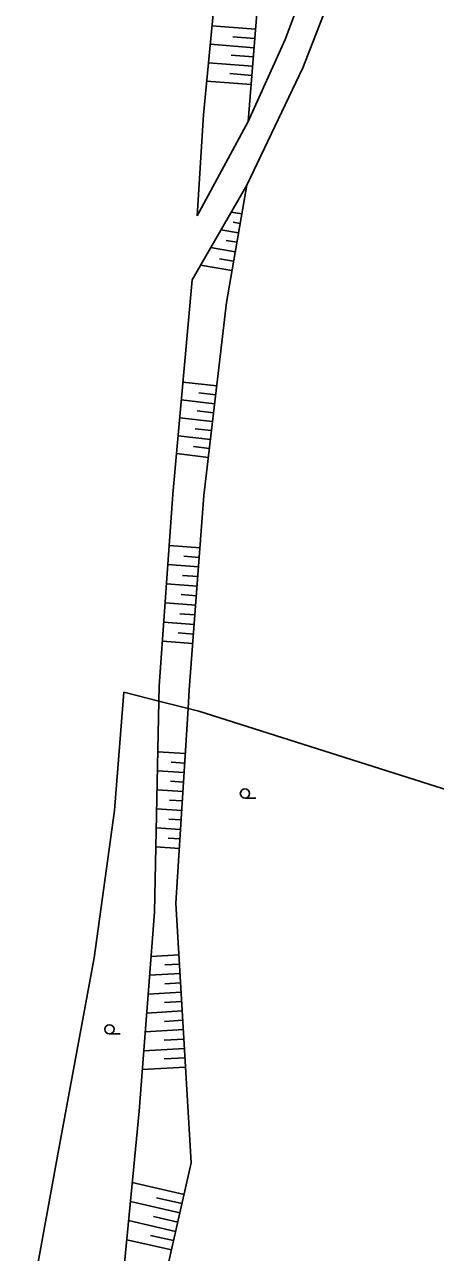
# Model space of a CAD drawing. Extents: x -539515 to -538098, y -1182060 to -1180157.
# Drawn here: x -539180 to -539146.7, y -1180954.3 to -1180855 of the extents above; entities that cross this region are included whole.
import ezdxf

# ---------------------------------------------------------------- set-up
doc = ezdxf.new("R2010")
doc.units = 0
for name, color, linetype in [('Vrstva 13', 7, 'Continuous'), ('Vrstva 27', 7, 'Continuous'), ('Vrstva 29', 7, 'Continuous'), ('Vrstva 36', 7, 'Continuous'), ('Vrstva 68', 7, 'Continuous')]:
    doc.layers.add(name, color=color, linetype=linetype)

msp = doc.modelspace()

# ---------------------------------------------------------------- linework, layer by layer
at = {"layer": 'Vrstva 13'}
for p, q in [((-539158.9, -1180856.189), (-539156.075, -1180848.629)), ((-539157.446, -1180858.473), (-539153.751, -1180848.928)), ((-539161.883, -1180862.829), (-539158.9, -1180856.189)), ((-539161.994, -1180867.96), (-539157.446, -1180858.473)), ((-539161.883, -1180862.829), (-539166.003, -1180870.451)), ((-539166.422, -1180875.615), (-539161.994, -1180867.96))]:
    msp.add_line(p, q, dxfattribs=at)
at = {"layer": 'Vrstva 27'}
for p, q in [((-539161.29, -1180855.36), (-539164.808, -1180855.08)), ((-539161.408, -1180856.85), (-539164.953, -1180856.569)), ((-539161.349, -1180856.105), (-539163.115, -1180855.965)), ((-539161.467, -1180857.596), (-539163.246, -1180857.455)), ((-539161.527, -1180858.341), (-539165.098, -1180858.058)), ((-539161.645, -1180859.832), (-539165.243, -1180859.546)), ((-539161.586, -1180859.087), (-539163.378, -1180858.944)), ((-539162.398, -1180870.298), (-539163.26, -1180870.149)), ((-539162.662, -1180871.827), (-539164.088, -1180871.58)), ((-539162.53, -1180871.063), (-539163.102, -1180870.964)), ((-539162.795, -1180872.591), (-539163.648, -1180872.443)), ((-539162.927, -1180873.355), (-539164.916, -1180873.011)), ((-539163.191, -1180874.884), (-539165.744, -1180874.443)), ((-539163.059, -1180874.12), (-539164.194, -1180873.923)), ((-539164.423, -1180884.21), (-539167.162, -1180883.891)), ((-539164.592, -1180885.654), (-539167.291, -1180885.34)), ((-539164.507, -1180884.932), (-539165.867, -1180884.774)), ((-539164.676, -1180886.377), (-539166.016, -1180886.22)), ((-539164.76, -1180887.099), (-539167.421, -1180886.789)), ((-539164.844, -1180887.821), (-539166.165, -1180887.667)), ((-539164.928, -1180888.543), (-539167.551, -1180888.238)), ((-539165.012, -1180889.266), (-539166.314, -1180889.114)), ((-539165.097, -1180889.988), (-539167.68, -1180889.687)), ((-539165.776, -1180897.305), (-539168.268, -1180897.117)), ((-539165.835, -1180898.08), (-539167.079, -1180897.986)), ((-539165.893, -1180898.855), (-539168.379, -1180898.667)), ((-539165.952, -1180899.629), (-539167.193, -1180899.535)), ((-539166.01, -1180900.404), (-539168.489, -1180900.216)), ((-539166.069, -1180901.178), (-539167.306, -1180901.085)), ((-539166.128, -1180901.953), (-539168.599, -1180901.766)), ((-539166.245, -1180903.502), (-539168.709, -1180903.316)), ((-539166.186, -1180902.728), (-539167.42, -1180902.634)), ((-539166.303, -1180904.277), (-539167.534, -1180904.184)), ((-539166.362, -1180905.052), (-539168.819, -1180904.866)), ((-539166.966, -1180913.952), (-539169.191, -1180913.813)), ((-539167.062, -1180915.485), (-539169.223, -1180915.351)), ((-539167.014, -1180914.718), (-539168.11, -1180914.65)), ((-539167.109, -1180916.252), (-539168.174, -1180916.185)), ((-539167.157, -1180917.019), (-539169.256, -1180916.888)), ((-539167.253, -1180918.552), (-539169.289, -1180918.425)), ((-539167.205, -1180917.785), (-539168.239, -1180917.721)), ((-539167.3, -1180919.319), (-539168.303, -1180919.256)), ((-539167.348, -1180920.085), (-539169.321, -1180919.962)), ((-539167.396, -1180920.852), (-539168.367, -1180920.791)), ((-539167.444, -1180921.619), (-539169.354, -1180921.5)), ((-539167.475, -1180930.225), (-539169.743, -1180930.358)), ((-539167.431, -1180930.982), (-539168.616, -1180931.052)), ((-539167.386, -1180931.739), (-539169.861, -1180931.885)), ((-539167.297, -1180933.254), (-539169.979, -1180933.411)), ((-539167.342, -1180932.496), (-539168.631, -1180932.572)), ((-539167.253, -1180934.011), (-539168.645, -1180934.093)), ((-539167.208, -1180934.768), (-539170.097, -1180934.938)), ((-539167.119, -1180936.283), (-539170.215, -1180936.465)), ((-539167.163, -1180935.525), (-539168.66, -1180935.613)), ((-539167.074, -1180937.04), (-539168.674, -1180937.134)), ((-539167.03, -1180937.797), (-539170.333, -1180937.991)), ((-539166.941, -1180939.312), (-539170.451, -1180939.518)), ((-539166.985, -1180938.554), (-539168.689, -1180938.654)), ((-539167.07, -1180949.61), (-539171.266, -1180948.652)), ((-539167.412, -1180951.106), (-539171.414, -1180950.192)), ((-539167.241, -1180950.358), (-539169.291, -1180949.89)), ((-539167.753, -1180952.602), (-539171.563, -1180951.733)), ((-539167.583, -1180951.854), (-539169.536, -1180951.408)), ((-539167.924, -1180953.351), (-539169.78, -1180952.927)), ((-539168.095, -1180954.099), (-539171.711, -1180953.273))]:
    msp.add_line(p, q, dxfattribs=at)
at = {"layer": 'Vrstva 29'}
for p, q in [((-539165.508, -1180862.267), (-539164.14, -1180848.224)), ((-539160.835, -1180849.633), (-539161.883, -1180862.829)), ((-539166.003, -1180870.451), (-539165.508, -1180862.267)), ((-539161.994, -1180867.96), (-539163.637, -1180877.465)), ((-539167.973, -1180892.963), (-539166.422, -1180875.615)), ((-539163.637, -1180877.465), (-539165.455, -1180893.063)), ((-539169.078, -1180908.505), (-539167.973, -1180892.963)), ((-539165.455, -1180893.063), (-539166.644, -1180908.781)), ((-539169.103, -1180909.702), (-539169.078, -1180908.505)), ((-539166.644, -1180908.781), (-539166.738, -1180910.291)), ((-539169.466, -1180926.778), (-539169.103, -1180909.702)), ((-539166.738, -1180910.291), (-539167.72, -1180926.058)), ((-539167.72, -1180926.058), (-539166.486, -1180947.051)), ((-539170.71, -1180942.87), (-539169.466, -1180926.778)), ((-539172.242, -1180958.793), (-539170.71, -1180942.87)), ((-539166.486, -1180947.051), (-539169.178, -1180958.843))]:
    msp.add_line(p, q, dxfattribs=at)
at = {"layer": 'Vrstva 36'}
for p, q in [((-539162.141, -1180917.555), (-539161.266, -1180917.555)), ((-539173.106, -1180936.631), (-539172.231, -1180936.631))]:
    msp.add_line(p, q, dxfattribs=at)
for centre in [(-539162.141, -1180917.18), (-539173.106, -1180936.256)]:
    msp.add_circle(centre, 0.375, dxfattribs=at)
at = {"layer": 'Vrstva 68'}
for p, q in [((-539171.953, -1180908.992), (-539172.695, -1180918.565)), ((-539117.14, -1180926.01), (-539165.869, -1180910.508)), ((-539172.695, -1180918.565), (-539174.344, -1180930.478)), ((-539174.344, -1180930.478), (-539177.276, -1180946.352)), ((-539177.276, -1180946.352), (-539179.972, -1180961.122))]:
    msp.add_line(p, q, dxfattribs=at)
msp.add_lwpolyline([(-539165.869, -1180910.508), (-539166.738, -1180910.291), (-539169.103, -1180909.702), (-539171.953, -1180908.992)], dxfattribs=at)

doc.saveas('drawing.dxf')
